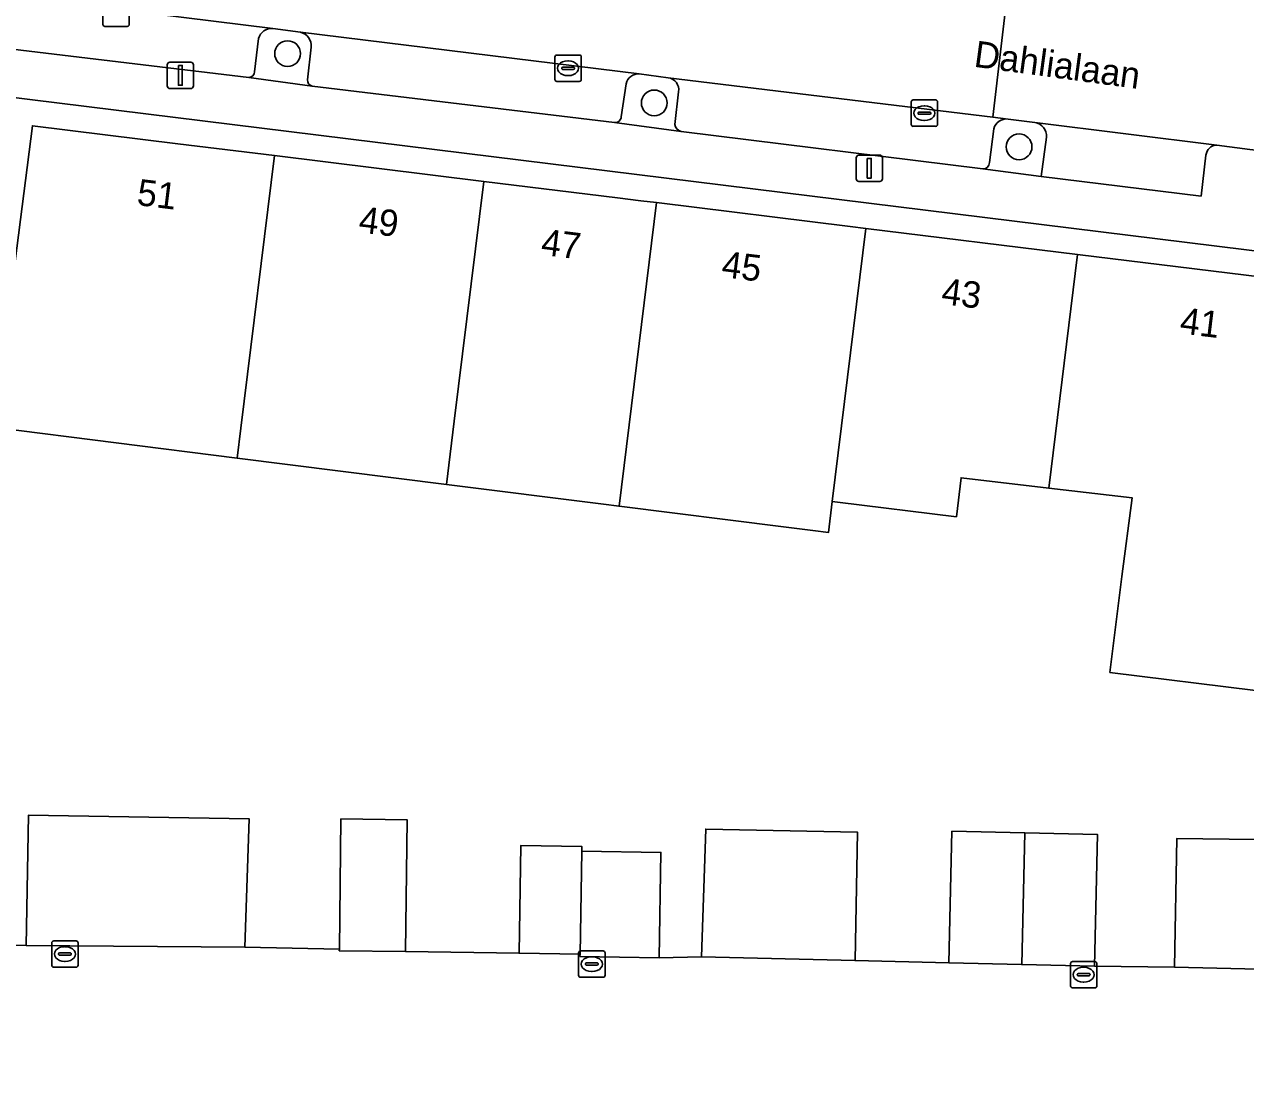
# Model space of a CAD drawing. Extents: x 161692 to 162379, y 380760 to 381678.
# Drawn here: x 162013.34 to 162059.66, y 381428.49 to 381468.65 of the extents above; entities that cross this region are included whole.
import ezdxf

# ---------------------------------------------------------------- set-up
doc = ezdxf.new("R2010")
doc.units = 0
for name, color, linetype in [('IMGEO_Boom', 7, 'Continuous'), ('IMGEO_Erf', 7, 'Continuous'), ('IMGEO_Groenvoorziening', 7, 'Continuous'), ('IMGEO_Kolk', 7, 'Continuous'), ('IMGEO_Lichtmast', 7, 'Continuous'), ('IMGEO_Openbare_ruimte_label', 7, 'Continuous'), ('IMGEO_Pand', 7, 'Continuous'), ('IMGEO_Pand_nummerreeks', 7, 'Continuous'), ('IMGEO_Parkeervlak_open', 7, 'Continuous'), ('IMGEO_Rijbaan_lokaal_open', 7, 'Continuous'), ('IMGEO_Voetpad_open', 7, 'Continuous')]:
    doc.layers.add(name, color=color, linetype=linetype)

msp = doc.modelspace()

# ---------------------------------------------------------------- linework, layer by layer
at = {"layer": 'IMGEO_Boom'}
for centre in [(162023.326, 381467.544), (162037.234, 381465.673), (162051.071, 381464.006)]:
    msp.add_circle(centre, 0.489, dxfattribs=at)
at = {"layer": 'IMGEO_Erf'}
for points in [[(162122.221, 381452.37), (162012.415, 381465.943), (162010.512, 381466.174), (162009.866, 381460.235), (162009.841, 381457.45), (162012.661, 381457.098), (162013.647, 381464.806), (162019.161, 381464.126), (162022.833, 381463.674), (162030.773, 381462.696), (162035.841, 381462.072), (162036.728, 381461.963), (162037.325, 381461.889), (162044.668, 381460.985), (162045.265, 381460.911), (162053.294, 381459.923), (162062.159, 381458.831)], [(162060.033, 381443.377), (162054.519, 381444.062), (162054.97, 381447.695), (162055.365, 381450.68), (162052.202, 381451.053), (162048.875, 381451.446), (162048.694, 381449.968), (162044.179, 381450.528), (162043.986, 381450.552), (162043.84, 381449.369), (162043.247, 381449.444), (162042.131, 381449.585), (162035.902, 381450.369), (162035.309, 381450.444), (162029.356, 381451.194), (162021.418, 381452.194), (162012.217, 381453.353)], [(162009.423, 381433.751), (162013.413, 381433.698), (162013.503, 381438.644), (162021.866, 381438.506), (162021.709, 381433.63), (162025.29, 381433.564), (162025.347, 381438.501), (162027.861, 381438.472), (162027.803, 381433.472), (162032.11, 381433.4), (162032.179, 381437.496), (162034.486, 381437.458), (162034.483, 381437.282), (162037.49, 381437.232), (162037.423, 381433.233), (162039.025, 381433.266), (162039.188, 381438.118), (162044.937, 381438.004), (162044.85, 381433.124), (162048.408, 381433.035), (162048.524, 381438.034), (162051.287, 381437.97), (162054.051, 381437.906), (162053.935, 381432.907), (162056.973, 381432.875), (162057.059, 381437.763), (162062.998, 381437.685)]]:
    msp.add_lwpolyline(points, dxfattribs=at)
at = {"layer": 'IMGEO_Groenvoorziening'}
for points in [[(162022.227, 381468.115), (162022.071, 381466.857)], [(162023.815, 381468.355), (162022.77, 381468.497)], [(162024.077, 381466.552), (162024.22, 381467.794)], [(162037.766, 381466.628), (162036.664, 381466.776)], [(162021.862, 381466.641), (162024.26, 381466.313)], [(162036.165, 381466.401), (162035.983, 381465.146)], [(162038.019, 381464.857), (162038.156, 381466.097)], [(162035.723, 381464.925), (162038.251, 381464.586)], [(162051.67, 381464.927), (162050.654, 381465.063)], [(162050.109, 381464.694), (162049.944, 381463.41)], [(162049.701, 381463.17), (162051.913, 381462.887), (162052.11, 381464.376)]]:
    msp.add_lwpolyline(points, dxfattribs=at)
for centre, radius, start, end in [((162022.734, 381467.971), 0.528, 86.1407, 164.112), ((162023.703, 381467.848), 0.52, 354.0766, 77.5764), ((162021.854, 381466.858), 0.217, 272.0543, 359.8329), ((162036.634, 381466.296), 0.481, 86.4637, 167.3863), ((162024.312, 381466.542), 0.235, 177.6245, 257.2574), ((162037.702, 381466.173), 0.46, 350.5419, 82.0499), ((162035.747, 381465.16), 0.236, 264.0952, 356.6339), ((162038.335, 381464.892), 0.317, 186.3828, 254.7501), ((162050.606, 381464.546), 0.519, 84.722, 163.479), ((162051.601, 381464.421), 0.511, 354.9826, 82.2355), ((162049.707, 381463.407), 0.237, 268.4868, 0.8015)]:
    msp.add_arc(centre, radius, start, end, dxfattribs=at)
at = {"layer": 'IMGEO_Kolk'}
for p, q in [((162016.319, 381468.653), (162016.319, 381469.505)), ((162017.32, 381469.505), (162017.32, 381468.653)), ((162017.246, 381468.579), (162016.394, 381468.579)), ((162033.465, 381466.563), (162033.465, 381467.415)), ((162033.54, 381467.489), (162034.392, 381467.489)), ((162033.953, 381467.269), (162033.978, 381467.269)), ((162034.466, 381467.415), (162034.466, 381466.563)), ((162033.724, 381466.983), (162033.724, 381466.995)), ((162034.162, 381466.946), (162033.764, 381466.946)), ((162033.767, 381467.032), (162034.165, 381467.032)), ((162033.976, 381466.709), (162033.951, 381466.709)), ((162034.208, 381466.995), (162034.208, 381466.983)), ((162034.392, 381466.489), (162033.54, 381466.489)), ((162047.054, 381465.785), (162047.906, 381465.785)), ((162046.979, 381464.859), (162046.979, 381465.711)), ((162047.281, 381465.328), (162047.679, 381465.328)), ((162047.467, 381465.565), (162047.492, 381465.565)), ((162047.98, 381465.711), (162047.98, 381464.859)), ((162047.238, 381465.279), (162047.238, 381465.291)), ((162047.676, 381465.242), (162047.278, 381465.242)), ((162047.49, 381465.005), (162047.465, 381465.005)), ((162047.722, 381465.291), (162047.722, 381465.279)), ((162047.906, 381464.785), (162047.054, 381464.785)), ((162014.456, 381433.873), (162015.308, 381433.873)), ((162014.381, 381432.947), (162014.381, 381433.799)), ((162014.64, 381433.367), (162014.64, 381433.379)), ((162014.683, 381433.416), (162015.081, 381433.416)), ((162014.869, 381433.653), (162014.894, 381433.653)), ((162015.124, 381433.379), (162015.124, 381433.367)), ((162015.382, 381433.799), (162015.382, 381432.947)), ((162034.365, 381432.566), (162034.365, 381433.418)), ((162034.44, 381433.492), (162035.292, 381433.492)), ((162035.366, 381433.418), (162035.366, 381432.566)), ((162015.078, 381433.33), (162014.68, 381433.33)), ((162014.892, 381433.093), (162014.867, 381433.093)), ((162034.624, 381432.986), (162034.624, 381432.998)), ((162035.062, 381432.949), (162034.664, 381432.949)), ((162034.667, 381433.035), (162035.065, 381433.035)), ((162034.853, 381433.272), (162034.878, 381433.272)), ((162035.108, 381432.998), (162035.108, 381432.986)), ((162053.022, 381432.163), (162053.022, 381433.015)), ((162053.097, 381433.089), (162053.949, 381433.089)), ((162054.023, 381433.015), (162054.023, 381432.163)), ((162015.308, 381432.873), (162014.456, 381432.873)), ((162035.292, 381432.492), (162034.44, 381432.492)), ((162034.876, 381432.712), (162034.851, 381432.712)), ((162053.281, 381432.583), (162053.281, 381432.595)), ((162053.719, 381432.546), (162053.321, 381432.546)), ((162053.324, 381432.632), (162053.722, 381432.632)), ((162053.51, 381432.869), (162053.535, 381432.869)), ((162053.765, 381432.595), (162053.765, 381432.583)), ((162053.949, 381432.089), (162053.097, 381432.089)), ((162053.533, 381432.309), (162053.508, 381432.309))]:
    msp.add_line(p, q, dxfattribs=at)
for points in [[(162016.319, 381468.653), (162016.319, 381469.505)], [(162017.32, 381469.505), (162017.32, 381468.653)], [(162017.246, 381468.579), (162016.394, 381468.579)], [(162033.465, 381466.563), (162033.465, 381467.415)], [(162033.54, 381467.489), (162034.392, 381467.489)], [(162034.466, 381467.415), (162034.466, 381466.563)], [(162034.392, 381466.489), (162033.54, 381466.489)], [(162047.054, 381465.785), (162047.906, 381465.785)], [(162046.979, 381464.859), (162046.979, 381465.711)], [(162047.98, 381465.711), (162047.98, 381464.859)], [(162047.906, 381464.785), (162047.054, 381464.785)], [(162014.456, 381433.873), (162015.308, 381433.873)], [(162014.381, 381432.947), (162014.381, 381433.799)], [(162015.382, 381433.799), (162015.382, 381432.947)], [(162034.365, 381432.566), (162034.365, 381433.418)], [(162034.44, 381433.492), (162035.292, 381433.492)], [(162035.366, 381433.418), (162035.366, 381432.566)], [(162053.022, 381432.163), (162053.022, 381433.015)], [(162053.097, 381433.089), (162053.949, 381433.089)], [(162054.023, 381433.015), (162054.023, 381432.163)], [(162015.308, 381432.873), (162014.456, 381432.873)], [(162035.292, 381432.492), (162034.44, 381432.492)], [(162053.949, 381432.089), (162053.097, 381432.089)]]:
    msp.add_lwpolyline(points, dxfattribs=at)
for centre, radius, start, end in [((162016.396, 381468.655), 0.0765, 181.552, 268.448), ((162016.396, 381468.655), 0.0765, 181.552, 268.448), ((162017.244, 381468.655), 0.0765, 271.552, 358.448), ((162017.244, 381468.655), 0.0765, 271.552, 358.448), ((162033.542, 381467.413), 0.0765, 91.552, 178.448), ((162033.542, 381467.413), 0.0765, 91.552, 178.448), ((162034.39, 381467.413), 0.0765, 1.552, 88.448), ((162034.39, 381467.413), 0.0765, 1.552, 88.448), ((162033.764, 381466.992), 0.0403, 85.8775, 175.7526), ((162033.761, 381466.982), 0.0366, 178.938, 274.7102), ((162034.165, 381466.989), 0.043, 264.8664, 352.4533), ((162034.169, 381466.994), 0.0386, 1.7309, 96.639), ((162033.542, 381466.565), 0.0765, 181.552, 268.448), ((162033.542, 381466.565), 0.0765, 181.552, 268.448), ((162034.39, 381466.565), 0.0765, 271.552, 358.448), ((162034.39, 381466.565), 0.0765, 271.552, 358.448), ((162047.056, 381465.709), 0.0765, 91.552, 178.448), ((162047.056, 381465.709), 0.0765, 91.552, 178.448), ((162047.904, 381465.709), 0.0765, 1.552, 88.448), ((162047.904, 381465.709), 0.0765, 1.552, 88.448), ((162047.278, 381465.288), 0.0403, 85.8775, 175.7526), ((162047.683, 381465.29), 0.0386, 1.7309, 96.639), ((162047.056, 381464.861), 0.0765, 181.552, 268.448), ((162047.056, 381464.861), 0.0765, 181.552, 268.448), ((162047.275, 381465.278), 0.0366, 178.938, 274.7102), ((162047.679, 381465.285), 0.043, 264.8664, 352.4533), ((162047.904, 381464.861), 0.0765, 271.552, 358.448), ((162047.904, 381464.861), 0.0765, 271.552, 358.448), ((162014.458, 381433.797), 0.0765, 91.552, 178.448), ((162014.458, 381433.797), 0.0765, 91.552, 178.448), ((162015.306, 381433.797), 0.0765, 1.552, 88.448), ((162015.306, 381433.797), 0.0765, 1.552, 88.448), ((162014.68, 381433.376), 0.0403, 85.8775, 175.7526), ((162014.677, 381433.366), 0.0366, 178.938, 274.7102), ((162015.081, 381433.373), 0.043, 264.8664, 352.4533), ((162015.085, 381433.378), 0.0386, 1.7309, 96.639), ((162034.442, 381433.416), 0.0765, 91.552, 178.448), ((162034.442, 381433.416), 0.0765, 91.552, 178.448), ((162035.29, 381433.416), 0.0765, 1.552, 88.448), ((162035.29, 381433.416), 0.0765, 1.552, 88.448), ((162014.458, 381432.949), 0.0765, 181.552, 268.448), ((162014.458, 381432.949), 0.0765, 181.552, 268.448), ((162015.306, 381432.949), 0.0765, 271.552, 358.448), ((162015.306, 381432.949), 0.0765, 271.552, 358.448), ((162034.664, 381432.995), 0.0403, 85.8775, 175.7526), ((162034.661, 381432.985), 0.0366, 178.938, 274.7102), ((162035.065, 381432.992), 0.043, 264.8664, 352.4533), ((162035.069, 381432.997), 0.0386, 1.7309, 96.639), ((162053.099, 381433.013), 0.0765, 91.552, 178.448), ((162053.099, 381433.013), 0.0765, 91.552, 178.448), ((162053.947, 381433.013), 0.0765, 1.552, 88.448), ((162053.947, 381433.013), 0.0765, 1.552, 88.448), ((162034.442, 381432.568), 0.0765, 181.552, 268.448), ((162034.442, 381432.568), 0.0765, 181.552, 268.448), ((162035.29, 381432.568), 0.0765, 271.552, 358.448), ((162035.29, 381432.568), 0.0765, 271.552, 358.448), ((162053.321, 381432.592), 0.0403, 85.8775, 175.7526), ((162053.318, 381432.582), 0.0366, 178.938, 274.7102), ((162053.722, 381432.589), 0.043, 264.8664, 352.4533), ((162053.726, 381432.594), 0.0386, 1.7309, 96.639), ((162053.099, 381432.165), 0.0765, 181.552, 268.448), ((162053.099, 381432.165), 0.0765, 181.552, 268.448), ((162053.947, 381432.165), 0.0765, 271.552, 358.448), ((162053.947, 381432.165), 0.0765, 271.552, 358.448)]:
    msp.add_arc(centre, radius, start, end, dxfattribs=at)
for centre, major_axis, ratio, start_param, end_param in [((162033.952, 381466.989), (-0.387, 0.002), 0.722429, 4.712389, 7.853982), ((162033.977, 381466.989), (-0.39, 0.002), 0.717154, 1.570796, 4.712389), ((162047.466, 381465.285), (-0.387, 0.002), 0.722429, 4.712389, 7.853982), ((162047.491, 381465.285), (-0.39, 0.002), 0.717154, 1.570796, 4.712389), ((162014.868, 381433.373), (-0.387, 0.002), 0.722429, 4.712389, 7.853982), ((162014.893, 381433.373), (-0.39, 0.002), 0.717154, 1.570796, 4.712389), ((162034.852, 381432.992), (-0.387, 0.002), 0.722429, 4.712389, 7.853982), ((162034.877, 381432.992), (-0.39, 0.002), 0.717154, 1.570796, 4.712389), ((162053.509, 381432.589), (-0.387, 0.002), 0.722429, 4.712389, 7.853982), ((162053.534, 381432.589), (-0.39, 0.002), 0.717154, 1.570796, 4.712389)]:
    msp.add_ellipse(centre, major_axis=major_axis, ratio=ratio, start_param=start_param, end_param=end_param, dxfattribs=at)
at = {"layer": 'IMGEO_Lichtmast'}
for p, q in [((162018.863, 381467.219), (162019.653, 381467.219)), ((162019.653, 381467.219), (162018.863, 381467.219)), ((162018.763, 381466.319), (162018.763, 381467.119)), ((162018.763, 381467.119), (162018.763, 381466.319)), ((162019.753, 381467.119), (162019.753, 381466.319)), ((162019.753, 381466.319), (162019.753, 381467.119)), ((162019.653, 381466.219), (162018.863, 381466.219)), ((162018.863, 381466.219), (162019.653, 381466.219)), ((162044.896, 381462.793), (162044.896, 381463.593)), ((162044.896, 381463.593), (162044.896, 381462.793)), ((162044.996, 381463.693), (162045.786, 381463.693)), ((162045.786, 381463.693), (162044.996, 381463.693)), ((162045.886, 381463.593), (162045.886, 381462.793)), ((162045.886, 381462.793), (162045.886, 381463.593)), ((162045.786, 381462.693), (162044.996, 381462.693)), ((162044.996, 381462.693), (162045.786, 381462.693))]:
    msp.add_line(p, q, dxfattribs=at)
for points in [[(162019.183, 381467.094), (162019.333, 381467.094), (162019.333, 381466.344), (162019.183, 381466.344), (162019.183, 381467.094)], [(162045.316, 381463.568), (162045.466, 381463.568), (162045.466, 381462.818), (162045.316, 381462.818), (162045.316, 381463.568)]]:
    msp.add_lwpolyline(points, dxfattribs=at)
for centre, start, end in [((162018.863, 381467.119), 90, 180), ((162018.863, 381467.119), 90, 180), ((162019.653, 381467.119), 0, 90), ((162019.653, 381467.119), 360, 90), ((162018.863, 381466.319), 180, 270), ((162018.863, 381466.319), 180, 270), ((162019.653, 381466.319), 270, 0), ((162019.653, 381466.319), 270, 0), ((162044.996, 381463.593), 90, 180), ((162044.996, 381463.593), 90, 180), ((162045.786, 381463.593), 0, 90), ((162045.786, 381463.593), 360, 90), ((162044.996, 381462.793), 180, 270), ((162044.996, 381462.793), 180, 270), ((162045.786, 381462.793), 270, 0), ((162045.786, 381462.793), 270, 0)]:
    msp.add_arc(centre, 0.1, start, end, dxfattribs=at)
at = {"layer": 'IMGEO_Pand'}
for points in [[(162022.833, 381463.674), (162019.161, 381464.126), (162013.647, 381464.806), (162012.661, 381457.098), (162012.217, 381453.353), (162021.418, 381452.194), (162021.559, 381453.332)], [(162030.773, 381462.696), (162022.833, 381463.674), (162021.559, 381453.332), (162021.418, 381452.194), (162029.356, 381451.194), (162029.498, 381452.348), (162029.651, 381453.59)], [(162037.325, 381461.889), (162036.728, 381461.963), (162035.841, 381462.072), (162030.773, 381462.696), (162029.651, 381453.59), (162029.498, 381452.348), (162029.356, 381451.194), (162035.309, 381450.444), (162035.902, 381450.369)], [(162045.265, 381460.911), (162044.668, 381460.985), (162037.325, 381461.889), (162035.902, 381450.369), (162042.131, 381449.585), (162043.247, 381449.444), (162043.84, 381449.369), (162043.986, 381450.552)], [(162053.294, 381459.923), (162045.265, 381460.911), (162043.986, 381450.552), (162044.179, 381450.528), (162048.694, 381449.968), (162048.875, 381451.446), (162052.202, 381451.053)], [(162062.159, 381458.831), (162053.294, 381459.923), (162052.202, 381451.053), (162055.365, 381450.68), (162054.97, 381447.695), (162054.519, 381444.062), (162060.033, 381443.377), (162060.484, 381447.01), (162060.687, 381446.985), (162060.88, 381448.452)], [(162025.29, 381433.564), (162025.289, 381433.501), (162027.803, 381433.472), (162027.861, 381438.472), (162025.347, 381438.501)], [(162051.287, 381437.97), (162048.524, 381438.034), (162048.408, 381433.035), (162051.172, 381432.971)], [(162051.287, 381437.97), (162051.172, 381432.971), (162053.935, 381432.907), (162054.051, 381437.906)], [(162034.483, 381437.282), (162034.486, 381437.458), (162032.179, 381437.496), (162032.11, 381433.4), (162034.418, 381433.362)], [(162037.49, 381437.232), (162034.483, 381437.282), (162034.418, 381433.362), (162034.416, 381433.283), (162037.423, 381433.233)]]:
    msp.add_lwpolyline(points, close=True, dxfattribs=at)
at = {"layer": 'IMGEO_Parkeervlak_open'}
for points in [[(162022.77, 381468.497), (162010.277, 381470.05)], [(162022.071, 381466.857), (162022.227, 381468.115)], [(162036.664, 381466.776), (162023.815, 381468.355)], [(162010.767, 381467.97), (162021.862, 381466.641)], [(162024.22, 381467.794), (162024.077, 381466.552)], [(162024.26, 381466.313), (162035.723, 381464.925)], [(162035.983, 381465.146), (162036.165, 381466.401)], [(162050.654, 381465.063), (162050.072, 381465.134), (162037.766, 381466.628)], [(162038.156, 381466.097), (162038.019, 381464.857)], [(162058.569, 381464.072), (162051.67, 381464.927)], [(162038.251, 381464.586), (162049.701, 381463.17)], [(162049.944, 381463.41), (162050.109, 381464.694)], [(162052.11, 381464.376), (162051.913, 381462.887), (162057.974, 381462.135), (162058.161, 381463.692)]]:
    msp.add_lwpolyline(points, dxfattribs=at)
for points in [[(162013.413, 381433.698), (162021.709, 381433.63), (162021.866, 381438.506), (162013.503, 381438.644)], [(162039.025, 381433.266), (162044.85, 381433.124), (162044.937, 381438.004), (162039.188, 381438.118)], [(162056.973, 381432.875), (162062.849, 381432.731), (162062.998, 381437.685), (162057.059, 381437.763)]]:
    msp.add_lwpolyline(points, close=True, dxfattribs=at)
for centre, radius, start, end in [((162022.734, 381467.971), 0.528, 86.1407, 164.112), ((162023.703, 381467.848), 0.52, 354.0766, 77.5764), ((162021.854, 381466.858), 0.217, 272.0543, 359.8329), ((162036.634, 381466.296), 0.481, 86.4637, 167.3863), ((162024.312, 381466.542), 0.235, 177.6245, 257.2574), ((162037.702, 381466.173), 0.46, 350.5419, 82.0499), ((162035.747, 381465.16), 0.236, 264.0952, 356.6339), ((162038.335, 381464.892), 0.317, 186.3828, 254.7501), ((162050.606, 381464.546), 0.519, 84.722, 163.479), ((162051.601, 381464.421), 0.511, 354.9826, 82.2355), ((162058.572, 381463.66), 0.412, 90.3524, 175.5775), ((162049.707, 381463.407), 0.237, 268.4868, 0.8015)]:
    msp.add_arc(centre, radius, start, end, dxfattribs=at)
at = {"layer": 'IMGEO_Rijbaan_lokaal_open'}
for points in [[(162028.412, 381473.079), (162024.41, 381473.573), (162019.471, 381474.182), (162016.977, 381474.49), (162014.831, 381474.755), (162009.687, 381475.39), (162001.513, 381476.398), (162000.968, 381471.185), (162003.265, 381470.904), (162010.277, 381470.05), (162022.77, 381468.497), (162023.815, 381468.355), (162036.664, 381466.776), (162037.766, 381466.628), (162050.072, 381465.134), (162050.68, 381470.323)], [(162068.03, 381468.171), (162060.945, 381469.05), (162058.903, 381469.303), (162057.824, 381469.437), (162050.68, 381470.323), (162050.072, 381465.134), (162050.654, 381465.063), (162051.67, 381464.927), (162058.569, 381464.072), (162059.83, 381463.91), (162066.307, 381463.142), (162067.302, 381463.004)]]:
    msp.add_lwpolyline(points, close=True, dxfattribs=at)
at = {"layer": 'IMGEO_Voetpad_open'}
for points in [[(162010.537, 381468.282), (162010.604, 381468.769), (162003.135, 381469.685), (162003.018, 381468.76), (162002.384, 381468.842), (161996.463, 381469.649), (161996.255, 381467.963), (162002.365, 381467.173), (162002.777, 381467.12), (162001.825, 381459.846), (161995.175, 381460.621), (161995.752, 381458.898), (161999.995, 381458.314), (162005.671, 381457.533), (162008.349, 381457.165), (162009.837, 381457.195), (162009.841, 381457.45), (162009.866, 381460.235), (162010.512, 381466.174), (162012.415, 381465.943), (162122.221, 381452.37), (162126, 381451.921), (162125.475, 381455.816), (162124.034, 381456.014)], [(162058.161, 381463.692), (162057.974, 381462.135), (162051.913, 381462.887), (162049.701, 381463.17), (162038.251, 381464.586), (162035.723, 381464.925), (162024.26, 381466.313), (162021.862, 381466.641), (162010.767, 381467.97)], [(162059.83, 381463.91), (162058.569, 381464.072)], [(162062.849, 381432.731), (162056.973, 381432.875), (162053.935, 381432.907), (162051.172, 381432.971), (162048.408, 381433.035), (162044.85, 381433.124), (162039.025, 381433.266), (162037.423, 381433.233), (162034.416, 381433.283), (162034.418, 381433.362), (162032.11, 381433.4), (162027.803, 381433.472), (162025.289, 381433.501), (162025.29, 381433.564), (162021.709, 381433.63), (162013.413, 381433.698), (162009.423, 381433.751), (162007.937, 381433.771), (162007.901, 381431.557), (162004.334, 381431.795), (162004.197, 381430.712), (162003.546, 381426.259)]]:
    msp.add_lwpolyline(points, dxfattribs=at)
msp.add_arc((162058.572, 381463.66), 0.412, 90.3524, 175.5775, dxfattribs=at)

# ---------------------------------------------------------------- texts
at = {"layer": 'IMGEO_Openbare_ruimte_label'}
msp.add_text('Dahlialaan', height=1, rotation=352.2993, dxfattribs=at).set_placement((162049.327, 381467.05))
at = {"layer": 'IMGEO_Pand_nummerreeks'}
for s, p in [('51', (162017.578, 381461.802)), ('49', (162025.991, 381460.766)), ('47', (162032.909, 381459.914)), ('45', (162039.755, 381459.071)), ('43', (162048.093, 381458.045)), ('41', (162057.138, 381456.931))]:
    msp.add_text(s, height=1, rotation=352.9813, dxfattribs=at).set_placement(p)

doc.saveas('drawing.dxf')
